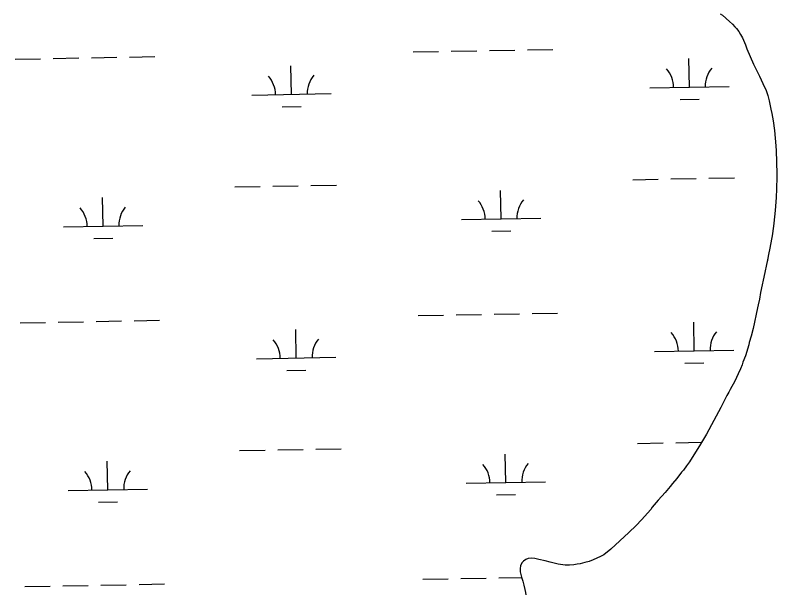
# Model space of a CAD drawing. Extents: x 3957609 to 3995875, y 234277 to 260273.
# Drawn here: x 3985038 to 3985998, y 256321 to 257049 of the extents above; entities that cross this region are included whole.
import ezdxf

# ---------------------------------------------------------------- set-up
doc = ezdxf.new("R2010")
doc.units = 0
doc.layers.add('V-RIVR-EDGE', color=7, linetype='Continuous')
doc.layers.add('V-WETL-SWMP', color=7, linetype='Continuous')

msp = doc.modelspace()

# ---------------------------------------------------------------- linework, layer by layer
at = {"layer": 'V-RIVR-EDGE'}
for points in [[(3985926.836, 257050.954), (3985929.572, 257049.378), (3985938.745, 257041.513), (3985942.255, 257037.976), (3985945.18, 257034.636), (3985947.521, 257032.475), (3985950.249, 257028.746), (3985952.583, 257025.017), (3985954.916, 257020.701), (3985958.799, 257011.877), (3985960.544, 257006.976), (3985968.892, 256987.563), (3985976.277, 256972.655), (3985980.743, 256963.046), (3985984.626, 256954.221), (3985986.758, 256947.948), (3985988.495, 256941.481), (3985990.805, 256930.704), (3985991.96, 256925.218), (3985993.492, 256916.012), (3985995.21, 256904.062), (3985997.097, 256884.673), (3985997.465, 256878.406), (3985998.002, 256864.308), (3985997.979, 256858.631), (3985998.162, 256854.91), (3985998.112, 256841.204), (3985997.697, 256834.551), (3985997.68, 256830.244), (3985997.248, 256819.477), (3985996.21, 256803.036), (3985994.586, 256787.182), (3985993.984, 256783.269), (3985993.373, 256777.399), (3985992.577, 256773.682), (3985989.378, 256755.68), (3985987.586, 256747.463), (3985986.582, 256740.617), (3985985.192, 256735.139), (3985983.195, 256724.77), (3985977.817, 256699.729), (3985976.416, 256691.315), (3985974.628, 256684.08), (3985974.026, 256680.164), (3985968.253, 256654.146), (3985965.867, 256644.367), (3985963.489, 256636.74), (3985962.889, 256633.414), (3985958.727, 256619.92), (3985955.565, 256611.71), (3985954.377, 256608.189), (3985952.403, 256603.497), (3985949.638, 256597.046), (3985945.102, 256587.666), (3985939.384, 256577.115), (3985937.805, 256573.793), (3985935.245, 256569.494), (3985927.749, 256554.448), (3985918.685, 256538.232), (3985909.42, 256521.037), (3985902.129, 256508.337), (3985888.145, 256486.069), (3985884.405, 256480.797), (3985880.471, 256475.72), (3985878.114, 256472.988), (3985872.013, 256464.985), (3985866.901, 256458.738)], [(3985866.901, 256458.738), (3985863.559, 256455.032), (3985857.265, 256447.223), (3985848.811, 256437.66), (3985841.143, 256428.682), (3985839.175, 256425.95), (3985827.772, 256413.068), (3985820.893, 256405.654), (3985811.658, 256396.684), (3985789.067, 256376.014), (3985780.033, 256368.803), (3985776.109, 256366.662), (3985766.697, 256362.39), (3985761.599, 256360.451), (3985756.307, 256358.905), (3985750.429, 256357.557), (3985746.706, 256356.787), (3985742.203, 256356.216), (3985736.718, 256355.845), (3985731.238, 256355.863), (3985722.431, 256357.072), (3985717.344, 256358.069), (3985712.453, 256359.263), (3985706.197, 256361.047), (3985698.369, 256362.642), (3985693.284, 256364.031), (3985688.783, 256364.438), (3985684.67, 256364.258), (3985681.729, 256362.898), (3985678.981, 256360.756), (3985676.818, 256358.413), (3985675.239, 256354.897), (3985674.639, 256351.571), (3985674.819, 256347.458), (3985676.361, 256340.6), (3985678.104, 256335.699), (3985679.458, 256330.603), (3985680.611, 256325.117), (3985681.184, 256321.395), (3985681.959, 256318.457)]]:
    msp.add_lwpolyline(points, dxfattribs=at)
at = {"layer": 'V-WETL-SWMP'}
for p, q in [((3985929.571, 257049.378), (3985938.744, 257041.513)), ((3985938.744, 257041.513), (3985942.255, 257037.976)), ((3985942.255, 257037.976), (3985945.179, 257034.637)), ((3985945.179, 257034.637), (3985947.521, 257032.475)), ((3985947.521, 257032.475), (3985950.248, 257028.745)), ((3985950.248, 257028.745), (3985952.584, 257025.016)), ((3985952.584, 257025.016), (3985954.917, 257020.701)), ((3985954.917, 257020.701), (3985958.8, 257011.876)), ((3985539.839, 257003.1), (3985571.833, 257003.682)), ((3985587.831, 257003.973), (3985619.825, 257004.554)), ((3985635.823, 257004.845), (3985667.817, 257005.427)), ((3985683.815, 257005.718), (3985715.809, 257006.3)), ((3985958.8, 257011.876), (3985960.544, 257006.975)), ((3985960.544, 257006.975), (3985968.892, 256987.562)), ((3985038.013, 256993.975), (3985070.008, 256994.557)), ((3985086.006, 256994.848), (3985118, 256995.43)), ((3985133.998, 256995.721), (3985165.992, 256996.302)), ((3985181.99, 256996.593), (3985213.984, 256997.175)), ((3985888.02, 256958.681), (3985887.365, 256994.675)), ((3985386.195, 256949.556), (3985385.54, 256985.55)), ((3985968.892, 256987.562), (3985976.276, 256972.655)), ((3985976.276, 256972.655), (3985980.744, 256963.046)), ((3985838.028, 256957.772), (3985938.011, 256959.59)), ((3985980.744, 256963.046), (3985984.627, 256954.221)), ((3985336.203, 256948.647), (3985436.186, 256950.465)), ((3985984.627, 256954.221), (3985986.758, 256947.948)), ((3985986.758, 256947.948), (3985988.496, 256941.481)), ((3985876.302, 256943.034), (3985900.298, 256943.47)), ((3985988.496, 256941.481), (3985990.806, 256930.705)), ((3985374.477, 256933.909), (3985398.473, 256934.346)), ((3985990.806, 256930.705), (3985991.96, 256925.218)), ((3985991.96, 256925.218), (3985993.493, 256916.011)), ((3985993.493, 256916.011), (3985995.211, 256904.062)), ((3985995.211, 256904.062), (3985997.097, 256884.673)), ((3985997.097, 256884.673), (3985997.466, 256878.406)), ((3985997.466, 256878.406), (3985998.001, 256864.308)), ((3985998.001, 256864.308), (3985997.98, 256858.63)), ((3985997.98, 256858.63), (3985998.162, 256854.91)), ((3985998.162, 256854.91), (3985998.112, 256841.205)), ((3985816.722, 256841.933), (3985848.717, 256842.515)), ((3985864.714, 256842.806), (3985896.709, 256843.387)), ((3985912.706, 256843.678), (3985944.701, 256844.26)), ((3985998.112, 256841.205), (3985997.696, 256834.55)), ((3985314.897, 256832.808), (3985346.892, 256833.39)), ((3985362.889, 256833.681), (3985394.884, 256834.263)), ((3985410.881, 256834.554), (3985442.876, 256835.135)), ((3985997.68, 256830.243), (3985997.249, 256819.477)), ((3985997.696, 256834.55), (3985997.68, 256830.243)), ((3985650.53, 256792.474), (3985649.876, 256828.468)), ((3985148.705, 256783.349), (3985148.05, 256819.343)), ((3985997.249, 256819.477), (3985996.209, 256803.035)), ((3985996.209, 256803.035), (3985994.585, 256787.182)), ((3985600.538, 256791.565), (3985700.522, 256793.383)), ((3985098.713, 256782.44), (3985198.697, 256784.258)), ((3985993.983, 256783.269), (3985993.374, 256777.398)), ((3985994.585, 256787.182), (3985993.983, 256783.269)), ((3985638.813, 256776.827), (3985662.809, 256777.263)), ((3985992.577, 256773.681), (3985989.378, 256755.681)), ((3985993.374, 256777.398), (3985992.577, 256773.681)), ((3985136.987, 256767.702), (3985160.984, 256768.138)), ((3985989.378, 256755.681), (3985987.586, 256747.464)), ((3985987.586, 256747.464), (3985986.582, 256740.616)), ((3985985.191, 256735.139), (3985983.195, 256724.77)), ((3985986.582, 256740.616), (3985985.191, 256735.139)), ((3985983.195, 256724.77), (3985977.817, 256699.729)), ((3985977.817, 256699.729), (3985976.416, 256691.316)), ((3985976.416, 256691.316), (3985974.627, 256684.079)), ((3985974.025, 256680.165), (3985968.252, 256654.147)), ((3985974.627, 256684.079), (3985974.025, 256680.165)), ((3985545.887, 256670.48), (3985577.881, 256671.062)), ((3985593.879, 256671.353), (3985625.873, 256671.934)), ((3985641.871, 256672.225), (3985673.865, 256672.807)), ((3985689.863, 256673.098), (3985721.857, 256673.68)), ((3985044.062, 256661.355), (3985076.056, 256661.937)), ((3985092.054, 256662.228), (3985124.048, 256662.81)), ((3985140.046, 256663.1), (3985172.04, 256663.682)), ((3985188.038, 256663.973), (3985220.032, 256664.555)), ((3985894.068, 256626.061), (3985893.413, 256662.055)), ((3985392.243, 256616.936), (3985391.588, 256652.93)), ((3985968.252, 256654.147), (3985965.866, 256644.367)), ((3985965.866, 256644.367), (3985963.489, 256636.74)), ((3985962.889, 256633.414), (3985958.728, 256619.92)), ((3985963.489, 256636.74), (3985962.889, 256633.414)), ((3985844.076, 256625.152), (3985944.059, 256626.97)), ((3985958.728, 256619.92), (3985955.566, 256611.709)), ((3985342.251, 256616.027), (3985442.234, 256617.845)), ((3985882.35, 256610.414), (3985906.346, 256610.85)), ((3985955.566, 256611.709), (3985954.378, 256608.19)), ((3985380.525, 256601.289), (3985404.521, 256601.726)), ((3985952.403, 256603.498), (3985949.638, 256597.047)), ((3985954.378, 256608.19), (3985952.403, 256603.498)), ((3985949.638, 256597.047), (3985945.101, 256587.667)), ((3985945.101, 256587.667), (3985939.384, 256577.115)), ((3985937.806, 256573.793), (3985935.245, 256569.495)), ((3985939.384, 256577.115), (3985937.806, 256573.793)), ((3985935.245, 256569.495), (3985927.75, 256554.447)), ((3985927.75, 256554.447), (3985918.684, 256538.231)), ((3985918.684, 256538.231), (3985909.419, 256521.036)), ((3985909.419, 256521.036), (3985902.128, 256508.337)), ((3985822.77, 256509.313), (3985854.765, 256509.895)), ((3985870.762, 256510.186), (3985902.757, 256510.767)), ((3985902.128, 256508.337), (3985888.146, 256486.069)), ((3985320.945, 256500.188), (3985352.94, 256500.77)), ((3985368.937, 256501.061), (3985400.932, 256501.643)), ((3985416.929, 256501.934), (3985448.924, 256502.515)), ((3985656.578, 256459.853), (3985655.924, 256495.848)), ((3985154.753, 256450.729), (3985154.099, 256486.723)), ((3985888.146, 256486.069), (3985884.406, 256480.797)), ((3985880.472, 256475.721), (3985878.113, 256472.989)), ((3985884.406, 256480.797), (3985880.472, 256475.721)), ((3985878.113, 256472.989), (3985872.014, 256464.984)), ((3985606.586, 256458.944), (3985706.57, 256460.762)), ((3985866.901, 256458.738), (3985863.559, 256455.031)), ((3985872.014, 256464.984), (3985866.901, 256458.738)), ((3985104.761, 256449.82), (3985204.745, 256451.638)), ((3985857.265, 256447.222), (3985848.811, 256437.66)), ((3985863.559, 256455.031), (3985857.265, 256447.222)), ((3985644.861, 256444.207), (3985668.857, 256444.643)), ((3985848.811, 256437.66), (3985841.143, 256428.682)), ((3985143.036, 256435.082), (3985167.032, 256435.518)), ((3985841.143, 256428.682), (3985839.175, 256425.949)), ((3985839.175, 256425.949), (3985827.772, 256413.069)), ((3985827.772, 256413.069), (3985820.892, 256405.655)), ((3985820.892, 256405.655), (3985811.658, 256396.683)), ((3985811.658, 256396.683), (3985789.066, 256376.013)), ((3985789.066, 256376.013), (3985780.034, 256368.802)), ((3985678.981, 256360.756), (3985676.819, 256358.414)), ((3985681.73, 256362.899), (3985678.981, 256360.756)), ((3985684.671, 256364.259), (3985681.73, 256362.899)), ((3985688.783, 256364.439), (3985684.671, 256364.259)), ((3985693.285, 256364.031), (3985688.783, 256364.439)), ((3985698.37, 256362.642), (3985693.285, 256364.031)), ((3985706.196, 256361.047), (3985698.37, 256362.642)), ((3985712.454, 256359.262), (3985706.196, 256361.047)), ((3985761.6, 256360.451), (3985756.308, 256358.905)), ((3985766.697, 256362.391), (3985761.6, 256360.451)), ((3985776.11, 256366.663), (3985766.697, 256362.391)), ((3985780.034, 256368.802), (3985776.11, 256366.663)), ((3985675.239, 256354.896), (3985674.64, 256351.57)), ((3985674.64, 256351.57), (3985674.82, 256347.458)), ((3985676.819, 256358.414), (3985675.239, 256354.896)), ((3985717.344, 256358.069), (3985712.454, 256359.262)), ((3985722.431, 256357.072), (3985717.344, 256358.069)), ((3985731.237, 256355.864), (3985722.431, 256357.072)), ((3985736.718, 256355.844), (3985731.237, 256355.864)), ((3985742.202, 256356.216), (3985736.718, 256355.844)), ((3985746.707, 256356.786), (3985742.202, 256356.216)), ((3985750.429, 256357.556), (3985746.707, 256356.786)), ((3985756.308, 256358.905), (3985750.429, 256357.556)), ((3985674.82, 256347.458), (3985676.361, 256340.6)), ((3985676.361, 256340.6), (3985678.105, 256335.699)), ((3985146.094, 256330.48), (3985178.088, 256331.062)), ((3985194.086, 256331.353), (3985226.08, 256331.935)), ((3985551.935, 256337.86), (3985583.929, 256338.442)), ((3985599.927, 256338.733), (3985631.921, 256339.314)), ((3985647.919, 256339.605), (3985676.53, 256340.125)), ((3985678.105, 256335.699), (3985679.457, 256330.603)), ((3985050.11, 256328.735), (3985082.104, 256329.317)), ((3985098.102, 256329.608), (3985130.096, 256330.19)), ((3985679.457, 256330.603), (3985680.612, 256325.117)), ((3985680.612, 256325.117), (3985681.185, 256321.395)), ((3985681.185, 256321.395), (3985681.958, 256318.456))]:
    msp.add_line(p, q, dxfattribs=at)
for centre, start, end in [((3985832.777, 256958.151), 0.269879, 41.813537), ((3985943.245, 256960.16), 140.269876, 181.813534), ((3985330.952, 256949.026), 0.269879, 41.813537), ((3985441.42, 256951.035), 140.269876, 181.813534), ((3985595.288, 256791.944), 0.269879, 41.813537), ((3985705.755, 256793.953), 140.269876, 181.813534), ((3985093.463, 256782.819), 0.269879, 41.813537), ((3985203.93, 256784.828), 140.269876, 181.813534), ((3985838.825, 256625.531), 0.269879, 41.813537), ((3985949.293, 256627.54), 140.269876, 181.813534), ((3985337, 256616.406), 0.269879, 41.813537), ((3985447.468, 256618.415), 140.269876, 181.813534), ((3985601.336, 256459.324), 0.269879, 41.813537), ((3985711.803, 256461.333), 140.269876, 181.813534), ((3985099.511, 256450.199), 0.269879, 41.813537), ((3985209.978, 256452.208), 140.269876, 181.813534)]:
    msp.add_arc(centre, 35.246, start, end, dxfattribs=at)

doc.saveas('drawing.dxf')
